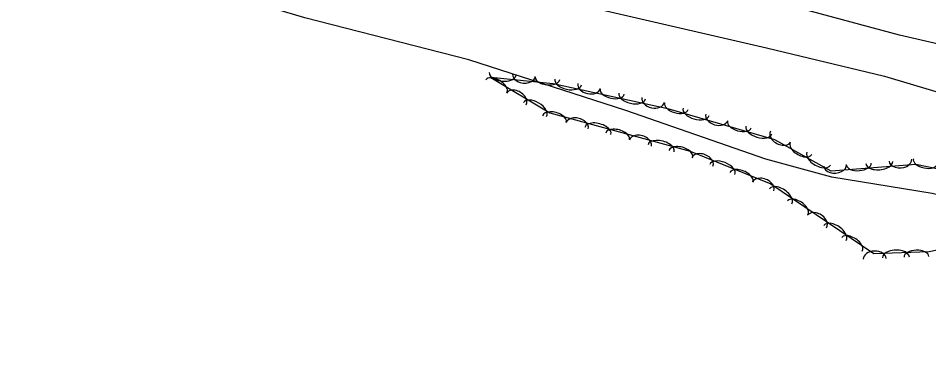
# Model space of a CAD drawing. Extents: x 1441650 to 1491889, y 345904 to 358319.
# Drawn here: x 1471567.1 to 1471962.1, y 348232.9 to 348377.5 of the extents above; entities that cross this region are included whole.
import ezdxf

# ---------------------------------------------------------------- set-up
doc = ezdxf.new("R2010")
doc.units = 0
for name, color, linetype in [('S_STREAM', 7, 'Continuous'), ('S_TRAILS', 7, 'Continuous'), ('S_TREE', 7, 'Continuous')]:
    doc.layers.add(name, color=color, linetype=linetype)

msp = doc.modelspace()

# ---------------------------------------------------------------- linework, layer by layer
at = {"layer": 'S_STREAM'}
for points in [[(1472295.07, 348286.22), (1472281.68, 348287.6), (1472270.04, 348290.15), (1472261.56, 348292.01), (1472246.79, 348298.33), (1472218.31, 348304.72), (1472169.97, 348316.56), (1472125.26, 348328.24), (1472102.14, 348333.77), (1472075.34, 348341.46), (1472064.34, 348343.88), (1472039.46, 348349.33), (1471949.35, 348370.14), (1471907.43, 348381.53), (1471868.82, 348389.73), (1471852.23, 348389.54), (1471825.47, 348395.41), (1471820.72, 348400.61), (1471780.43, 348409.4), (1471733.43, 348419.71), (1471696.84, 348427.73), (1471659.16, 348440.13), (1471624.07, 348447.82), (1471542.54, 348466.59)], [(1471561.48, 348442.77), (1471596.59, 348434.37), (1471604.23, 348432.15), (1471611.86, 348433.71), (1471628.58, 348426.6), (1471682.27, 348414.01), (1471726.84, 348402.78), (1471773.47, 348392.3), (1471820.33, 348381.15), (1471863.57, 348371.26), (1471891.66, 348364.68), (1471942.93, 348352.37), (1471983.1, 348340.47), (1472024.67, 348329.87), (1472042.99, 348325.88), (1472066.84, 348322.35), (1472103.63, 348316.15), (1472144, 348307.3), (1472197.16, 348294.04), (1472249.23, 348282.4), (1472269.68, 348277.92), (1472297.92, 348272.01)]]:
    msp.add_lwpolyline(points, dxfattribs=at)
at = {"layer": 'S_TRAILS'}
msp.add_lwpolyline([(1472062.92, 348255.23), (1472056.04, 348268.8), (1472035.11, 348280.93), (1472001.86, 348292.14), (1471963.66, 348301.55), (1471920.12, 348308.54), (1471891.5, 348316.36), (1471830.74, 348337.47), (1471762.57, 348359.51), (1471691.38, 348377.68), (1471611.99, 348401.44), (1471569.39, 348413.13), (1471503.14, 348424.71), (1471348.55, 348459.48)], dxfattribs=at)
at = {"layer": 'S_TREE'}
msp.add_lwpolyline([(1472093.25, 348281.62), (1472028.5, 348298.69), (1471991.61, 348306.84), (1471956.56, 348314.14), (1471919.83, 348311.22), (1471895.4, 348324.83), (1471849.55, 348338.08), (1471799.11, 348349.14), (1471772.18, 348351.86), (1471797.77, 348336.56), (1471858.67, 348319.82), (1471893.62, 348305.71), (1471938.33, 348275.56), (1471962.25, 348276.34), (1471991.92, 348282.61), (1472030.72, 348274), (1472048.28, 348255.95), (1472055.57, 348232.86)], dxfattribs=at)
for centre, major_axis, ratio, start_param, end_param in [((1471777.26, 348353.46), (5.84, -0.59), 0.546581, 3.142026, 6.283619), ((1471786.49, 348352.79), (4.93, -0.5), 0.680952, 3.142299, 6.283892), ((1471774.52, 348348.01), (-4.59, 2.74), 0.537496, 3.140124, 6.281716), ((1471796.72, 348351.5), (5.32, -0.54), 0.53726, 3.142013, 6.283606), ((1471805.67, 348349.86), (5.73, -1.26), 0.546486, 3.141593, 6.283185), ((1471814.77, 348348.13), (4.84, -1.06), 0.680833, 3.141593, 6.283185), ((1471783.22, 348342.5), (-4.26, 2.54), 0.681249, 3.139122, 6.280715), ((1471824.77, 348345.67), (5.22, -1.14), 0.537167, 3.141593, 6.283185), ((1471833.44, 348343.77), (5.73, -1.26), 0.546486, 3.141593, 6.283185), ((1471791.3, 348337.97), (-5.04, 3.01), 0.546821, 3.140077, 6.281669), ((1471842.53, 348342.04), (4.84, -1.06), 0.680833, 3.141593, 6.283185), ((1471852.63, 348339.38), (5.14, -1.48), 0.537158, 3.141593, 6.283185), ((1471799.71, 348333.84), (-5.16, 1.42), 0.537169, 3.141034, 6.282627), ((1471861.15, 348336.92), (5.64, -1.63), 0.546477, 3.141593, 6.283185), ((1471809.58, 348330.86), (-4.78, 1.31), 0.680835, 3.140654, 6.282247), ((1471818.57, 348328.65), (-5.66, 1.55), 0.546488, 3.141016, 6.282609), ((1471870.12, 348334.6), (4.76, -1.38), 0.680823, 3.141593, 6.283185), ((1471879.94, 348331.49), (5.14, -1.48), 0.537158, 3.141593, 6.283185), ((1471827.12, 348326.3), (-5.16, 1.42), 0.537169, 3.141034, 6.282627), ((1471888.46, 348329.03), (5.64, -1.63), 0.546477, 3.141593, 6.283185), ((1471897.79, 348326.21), (4.32, -2.43), 0.681522, 3.146878, 6.288471), ((1471836.99, 348323.32), (-4.78, 1.31), 0.680835, 3.140654, 6.282247), ((1471845.98, 348321.12), (-5.66, 1.55), 0.546488, 3.141016, 6.282609), ((1471854.53, 348318.77), (-5.16, 1.42), 0.537169, 3.141034, 6.282627), ((1471906.66, 348320.97), (4.66, -2.61), 0.537714, 3.144734, 6.286327), ((1471863.9, 348315.16), (-4.6, 1.85), 0.680884, 3.141262, 6.282855), ((1471914.4, 348316.66), (5.12, -2.86), 0.547043, 3.144835, 6.286428), ((1471872.58, 348311.93), (-5.44, 2.2), 0.546527, 3.14139, 6.282982), ((1471921.51, 348313.73), (4.94, 0.38), 0.681476, 3.144392, 6.285985), ((1471931.79, 348314.29), (5.33, 0.42), 0.537675, 3.143257, 6.284849), ((1471940.63, 348314.99), (5.85, 0.46), 0.547003, 3.14331, 6.284903), ((1471949.84, 348315.98), (4.94, 0.38), 0.681476, 3.144392, 6.285985), ((1471960.66, 348315.44), (5.23, -1.09), 0.537171, 3.141593, 6.283185), ((1471880.8, 348308.61), (-4.96, 2), 0.537207, 3.141396, 6.282989), ((1471890.26, 348304.52), (-4.6, 1.85), 0.680884, 3.141262, 6.282855), ((1471897.9, 348300.28), (-4.87, 3.28), 0.54689, 3.140522, 6.282115), ((1471905.25, 348295.32), (-4.43, 2.99), 0.537564, 3.140555, 6.282148), ((1471913.65, 348289.35), (-4.11, 2.77), 0.681336, 3.139848, 6.281441), ((1471921.47, 348284.39), (-4.87, 3.28), 0.54689, 3.140522, 6.282115), ((1471928.82, 348279.43), (-4.43, 2.99), 0.537564, 3.140555, 6.282148), ((1471938.66, 348273.2), (-4.95, -0.17), 0.681229, 3.140453, 6.282045), ((1471947.9, 348273.76), (-5.86, -0.19), 0.546803, 3.140893, 6.282486), ((1471956.76, 348274.05), (-5.34, -0.18), 0.537479, 3.140915, 6.282507)]:
    msp.add_ellipse(centre, major_axis=major_axis, ratio=ratio, start_param=start_param, end_param=end_param, dxfattribs=at)

doc.saveas('drawing.dxf')
